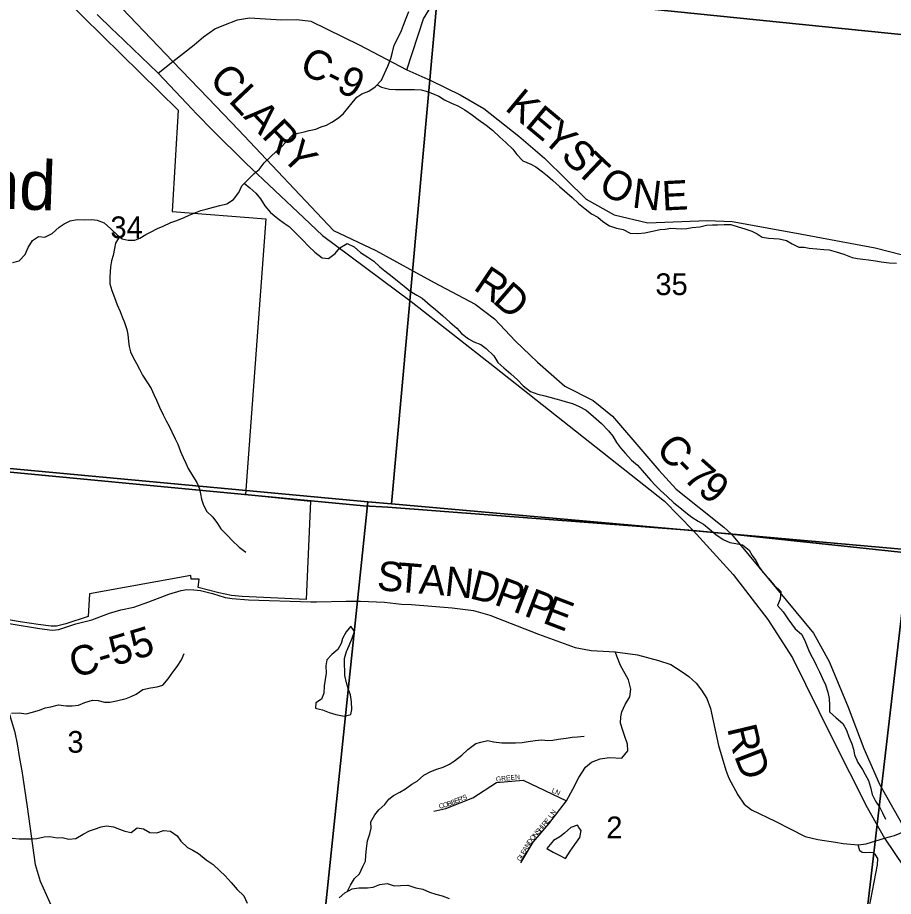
# Model space of a CAD drawing. Extents: x 1715311 to 2083412, y 146837 to 553079.
# Drawn here: x 1938656 to 1947566, y 368764 to 377700 of the extents above; entities that cross this region are included whole.
import ezdxf

# ---------------------------------------------------------------- set-up
doc = ezdxf.new("R2010")
doc.units = 0
for name, color, linetype in [('GM_X_Corporation', 7, 'Continuous'), ('GM_X_County_Road', 7, 'Continuous'), ('GM_X_County_Road_Text', 7, 'Continuous'), ('GM_X_Minor_Lake', 7, 'Continuous'), ('GM_X_Minor_River', 7, 'Continuous'), ('GM_X_Minor_River_Text', 7, 'Continuous'), ('GM_X_Section', 7, 'Continuous'), ('GM_X_Section_Text', 7, 'Continuous'), ('GM_X_State_Route', 7, 'Continuous'), ('GM_X_Township', 7, 'Continuous'), ('GM_X_Township_Road', 7, 'Continuous'), ('GM_X_Township_Subdivision', 7, 'Continuous'), ('GM_X_Township_Subdivision_Text', 7, 'Continuous'), ('GM_X_US_Route', 7, 'Continuous')]:
    doc.layers.add(name, color=color, linetype=linetype)

msp = doc.modelspace()

# ---------------------------------------------------------------- linework, layer by layer
at = {"layer": 'GM_X_Corporation'}
msp.add_lwpolyline([(1938354.1, 378661.1), (1940290.5, 376756.8), (1940229, 375727.4), (1941182.6, 375654.6), (1940975.7, 372849.2), (1941634.8, 372784.4), (1941591.5, 371783.4), (1941159.3, 371803), (1940940.8, 371815.3), (1940832.7, 371825.1), (1940705, 371852.1), (1940493.8, 371906.2), (1940502.1, 371989.2), (1940420.7, 371990.5), (1940418.6, 372028.4), (1939387.9, 371842.2), (1939374.2, 371610.3), (1939147.9, 371535.2), (1939052.2, 371510.6), (1938997.6, 371513.4), (1938866.4, 371529.8), (1938683.3, 371557.1), (1937814.2, 371705.2)], dxfattribs=at)
at = {"layer": 'GM_X_County_Road'}
for points in [[(1939576.1, 377948.7), (1940237.1, 377254.6)], [(1940663.4, 377584.7), (1940756.1, 377623.8), (1940893, 377677.6), (1941015.3, 377697.1), (1941342.9, 377677.6), (1941498.2, 377678.8), (1941641.2, 377662.9), (1942130.1, 377423.2), (1942617, 377167.4), (1942861, 377059), (1943158.1, 376914.6), (1943398.9, 376775.7), (1943754.4, 376494.3), (1944018, 376270.4), (1944236.9, 376053), (1944438.9, 375852.2), (1944724.5, 375693.2), (1945067.8, 375612.6), (1945671.8, 375635.5), (1945925.7, 375625.8), (1946579.9, 375507.4), (1947380.6, 375360.2), (1947938.1, 375217.9)], [(1940085, 377135.8), (1940237.1, 377254.6), (1940452.9, 377423.2), (1940546.3, 377505.2), (1940663.2, 377584.6), (1940663.4, 377584.7)], [(1940237.1, 377254.6), (1940596, 376881.4), (1940904, 376558.5), (1941871.6, 375535.5), (1942299.3, 375330.8), (1942894.5, 375005.2), (1943312.1, 374786.3), (1943507.4, 374637.4), (1943722.1, 374409.8), (1943945.3, 374195.8), (1944224.2, 373953.9), (1944512.5, 373805), (1944707.8, 373646.9), (1945056.2, 373240.3)], [(1945056.2, 373240.3), (1945178.8, 373097.2), (1945356.5, 372906.2), (1945839.4, 372518.9), (1945917.3, 372447.8), (1946753.6, 371441.9), (1946911.7, 371153.5), (1947106.9, 370688.3), (1947265, 370269.6), (1947423.1, 369906.7), (1947691.8, 369430.8)], [(1938454.3, 371552.1), (1938589.8, 371537.3), (1938878.5, 371487.5), (1939009.6, 371469.9), (1939076.2, 371478.8), (1939248.5, 371536.8), (1939410.7, 371577.8), (1939589.9, 371642.7), (1939707.7, 371676.8), (1939837.4, 371705.9), (1939992.7, 371758.8), (1940195.8, 371837.3), (1940320.4, 371874.9), (1940376.7, 371883.4), (1940450.1, 371881.7), (1940518.4, 371873.2), (1940637.7, 371842.7), (1940769.4, 371803.8), (1940838.5, 371793), (1941006.9, 371780), (1941640.5, 371760.2)], [(1941640.5, 371760.2), (1941697.8, 371758.4), (1942000, 371767.1), (1942144.7, 371767.1), (1942388.6, 371756.2), (1942563.5, 371736.8), (1942662.8, 371732.5), (1943076.8, 371699.4), (1943293.4, 371672.3), (1943461.9, 371624.1), (1943955.4, 371431.4), (1944328.5, 371296), (1944491, 371265.9), (1944736.4, 371249.6), (1944963.4, 371220.7), (1945175.2, 371162.6), (1945302, 371121.4), (1945417.3, 371048.9), (1945484.9, 370999.5), (1945559, 370933.5), (1945615, 370862.7), (1945667.7, 370777), (1945704, 370673.4), (1945785.9, 370298.6), (1945860.4, 370047.8), (1945890.1, 369966), (1945981.9, 369797.2), (1946046.4, 369702.8), (1946120.9, 369645.8), (1946364, 369529.1), (1946666.7, 369372.7), (1946798.2, 369342.9), (1946977.2, 369315.1)], [(1946977.2, 369315.1), (1947053.8, 369303.2), (1947208, 369290.5), (1947288.4, 369299.1), (1947475.3, 369355.2), (1947577.8, 369383.6), (1947691.8, 369430.8)]]:
    msp.add_lwpolyline(points, dxfattribs=at)
at = {"layer": 'GM_X_Minor_Lake'}
for points in [[(1942046.3, 371511.3), (1942000.2, 371455.4), (1941962, 371387.4), (1941949.8, 371337.4), (1941915.6, 371275.5), (1941853.5, 371223.6), (1941803.4, 371169.7), (1941791.2, 371107.7), (1941794.9, 371033.6), (1941786.7, 370971.5), (1941776.5, 370905.5), (1941772.3, 370831.4), (1941748.1, 370769.4), (1941690, 370731.6), (1941685.8, 370679.5), (1941729.4, 370668.7)], [(1941729.4, 370668.7), (1941759.7, 370661.3), (1941827.5, 370633), (1941895.4, 370612.8), (1941977.3, 370596.5), (1942047.3, 370614.2), (1942055.4, 370666.3), (1942053.7, 370744.4), (1942044, 370814.5), (1942022.2, 370868.6), (1942002.4, 370936.8), (1941984.7, 371008.9), (1941984.9, 371061), (1941983, 371115), (1941981.3, 371183.1), (1942001.5, 371255.1), (1942029.7, 371317.1), (1942059.9, 371391.1), (1942084.1, 371459.1), (1942046.3, 371511.3)], [(1944365.8, 369466.5), (1944351.4, 369487.2), (1944283.4, 369463.4), (1944221.2, 369407.5), (1944171.1, 369371.6), (1944107.1, 369331.8), (1944040.9, 369251.9)], [(1944040.9, 369251.9), (1944104.7, 369213.7), (1944166.5, 369183.4), (1944230.3, 369151.2), (1944276.5, 369223.1), (1944324.7, 369291), (1944376.9, 369362.9), (1944389.2, 369433), (1944365.8, 369466.5)]]:
    msp.add_lwpolyline(points, dxfattribs=at)
at = {"layer": 'GM_X_Minor_River'}
for points in [[(1942453.7, 377282.6), (1942472, 377346.6), (1942488.2, 377418.6), (1942520.4, 377484.6), (1942560.6, 377568.6), (1942582.8, 377622.5), (1942611, 377694.5), (1942637.2, 377762.5)], [(1938604, 375211.2), (1938672, 375227), (1938732.2, 375290.9), (1938764.4, 375360.9), (1938806.6, 375432.8), (1938868.7, 375472.6), (1938932.6, 375468.4), (1939008.7, 375504.2), (1939078.9, 375570), (1939128.9, 375601.9), (1939191, 375633.7), (1939263, 375647.5), (1939332.9, 375643.3), (1939412.8, 375647), (1939466.7, 375638.8), (1939536.6, 375614.5), (1939604.3, 375552.2), (1939668.1, 375492), (1939721.9, 375451.7), (1939779.8, 375437.5), (1939849.7, 375437.3), (1939901.7, 375457.1), (1939959.8, 375495), (1940009.9, 375516.8), (1940079.9, 375554.6), (1940138, 375580.5), (1940214, 375616.3), (1940278, 375638.1), (1940350.1, 375665.9), (1940402.1, 375689.7), (1940522.2, 375737.4), (1940576.2, 375753.2), (1940650.2, 375771), (1940714.2, 375788.8), (1940786.2, 375806.5), (1940852.3, 375850.4), (1940906.5, 375922.3), (1940936.7, 375990.2), (1941000.8, 376054.1), (1941063, 376116), (1941113.1, 376155.8), (1941165.3, 376223.7), (1941233.4, 376287.6), (1941285.6, 376339.5), (1941335.6, 376377.3), (1941389.8, 376435.2), (1941456, 376509.1), (1941510, 376524.9), (1941572, 376538.7), (1941624, 376550.6), (1941692, 376566.4), (1941744, 376588.2), (1941798, 376606), (1941854.1, 376635.9), (1941920.2, 376679.7), (1941970.3, 376723.6), (1942014.4, 376777.5), (1942058.6, 376833.4), (1942106.7, 376889.3), (1942158.8, 376925.2), (1942228.8, 376951), (1942292.9, 376994.8), (1942357.1, 377062.7), (1942389.3, 377130.6), (1942423.5, 377206.6), (1942453.7, 377282.6)], [(1942313, 377016.1), (1942358.8, 376990.6), (1942440.7, 376972.3), (1942500.6, 376970.1), (1942570.6, 376969.8), (1942632.5, 376967.6), (1942692.5, 376967.4), (1942760.4, 376965.2), (1942814.3, 376951), (1942876.2, 376928.8), (1942942, 376900.5), (1942997.8, 376862.3), (1943069.7, 376830), (1943135.5, 376801.8), (1943205.3, 376761.5), (1943283, 376709.2), (1943340.8, 376662.9), (1943422.6, 376606.6), (1943488.3, 376554.3), (1943562, 376484), (1943623.8, 376429.7), (1943693.5, 376363.4), (1943735.3, 376307.2), (1943797, 376244.9), (1943876.8, 376208.6), (1943928.7, 376182.4), (1943996.4, 376132.1), (1944048.2, 376091.9), (1944102, 376043.6), (1944169.8, 375981.3), (1944221.6, 375939.1), (1944299.3, 375868.8), (1944361, 375810.5), (1944428.8, 375756.2), (1944494.5, 375705.9), (1944558.4, 375669.7), (1944610.2, 375627.5), (1944677.9, 375581.2), (1944747.8, 375558.9), (1944815.7, 375544.7), (1944889.5, 375506.4), (1944967.4, 375506.1), (1945037.4, 375509.9), (1945115.4, 375527.7), (1945193.3, 375543.4), (1945245.3, 375547.2), (1945301.3, 375557.1), (1945355.2, 375554.9), (1945411.2, 375550.7), (1945465.1, 375556.5), (1945519.1, 375564.4), (1945597.1, 375572.1), (1945665.1, 375587.9), (1945725, 375591.7), (1945777, 375593.5), (1945842.9, 375597.3), (1945910.9, 375595.1), (1945986.7, 375570.8), (1946054.6, 375552.6), (1946126.4, 375528.3), (1946178.3, 375500.1), (1946232.1, 375465.9), (1946296, 375457.6), (1946348, 375453.5), (1946403.9, 375449.3), (1946479.8, 375433), (1946535.6, 375398.8), (1946605.4, 375366.5), (1946657.4, 375366.3), (1946709.3, 375356.2), (1946787.2, 375349.9), (1946859.1, 375341.7), (1946911.1, 375337.5), (1946982.9, 375317.2), (1947060.8, 375292.9), (1947146.6, 375260.6), (1947200.5, 375250.4), (1947256.4, 375242.2), (1947312.3, 375238), (1947384.2, 375227.8), (1947442.1, 375215.6), (1947524, 375207.3), (1947597.9, 375203.1)], [(1940961.7, 376015.2), (1941020.5, 375967.9), (1941080.3, 375913.7), (1941126, 375855.5), (1941171.8, 375787.2), (1941229.5, 375719), (1941303.2, 375658.6), (1941367, 375610.4), (1941418.8, 375574.1), (1941484.5, 375511.8), (1941554.2, 375441.5), (1941619.9, 375373.2), (1941679.7, 375313), (1941753.4, 375258.6), (1941819.4, 375250.4), (1941885.5, 375300.2), (1941935.6, 375360.1), (1942007.7, 375404), (1942079.5, 375369.7), (1942145.3, 375311.4), (1942219.1, 375265.1), (1942278.9, 375222.8), (1942340.6, 375164.6), (1942392.4, 375126.3), (1942468.2, 375066), (1942520, 375023.8), (1942587.7, 374967.5), (1942651.5, 374919.2), (1942717.3, 374879), (1942773.1, 374846.7), (1942852.8, 374774.4), (1942906.6, 374730.1), (1942982.3, 374667.8), (1943054.1, 374603.5), (1943125.8, 374541.2), (1943173.5, 374489), (1943243.3, 374432.7), (1943299.1, 374404.5), (1943369, 374374.2), (1943424.8, 374336), (1943502.5, 374261.6), (1943540.2, 374193.4), (1943604, 374137.1), (1943675.7, 374076.8), (1943741.4, 374016.5), (1943801.2, 373956.2), (1943874.9, 373897.9), (1943948.8, 373871.6), (1944018.6, 373853.4), (1944072.5, 373839.2), (1944130.4, 373823), (1944184.3, 373810.8), (1944236.2, 373794.6), (1944300.1, 373776.4), (1944369.9, 373746.1), (1944439.8, 373709.8), (1944513.5, 373645.5), (1944597.2, 373573.1), (1944666.8, 373496.8), (1944710.6, 373442.6), (1944750.3, 373378.4), (1944790.1, 373324.2), (1944837.9, 373270), (1944901.6, 373199.7), (1944961.4, 373149.4), (1945009.1, 373095.2), (1945054.9, 373043), (1945098.7, 372992.8), (1945144.5, 372942.6), (1945196.3, 372892.3), (1945264, 372830), (1945333.7, 372765.7), (1945393.5, 372719.5), (1945453.3, 372669.2), (1945515.1, 372621), (1945580.9, 372578.7), (1945632.7, 372550.5), (1945692.5, 372502.2), (1945760.2, 372443.9), (1945834, 372393.6), (1945901.8, 372363.4), (1945963.7, 372353.1), (1946031.6, 372338.9), (1946097.4, 372284.6), (1946129.2, 372230.5), (1946165, 372178.3), (1946202.7, 372110.1), (1946238.5, 372059.9), (1946296.2, 371995.6), (1946353.9, 371929.3), (1946421.6, 371863), (1946413.4, 371787), (1946385.2, 371723), (1946442.9, 371656.7), (1946492.6, 371586.5), (1946528.4, 371536.3), (1946566.2, 371486.1), (1946630, 371429.9), (1946661.7, 371371.7), (1946683.5, 371321.5), (1946703.3, 371271.4)], [(1939692.3, 375473.8), (1939651.8, 375405.9), (1939643.6, 375351.9), (1939627.4, 375281.8), (1939611.2, 375227.8), (1939603, 375165.8), (1939598.8, 375113.8), (1939594.7, 375059.7), (1939596.4, 374993.6), (1939616.2, 374925.5), (1939641.9, 374853.3), (1939669.6, 374779.1), (1939699.4, 374713), (1939721.2, 374658.8), (1939743, 374600.7), (1939768.7, 374528.5), (1939778.5, 374478.4), (1939786.2, 374406.3), (1939792.1, 374354.2), (1939803.9, 374302.1), (1939833.6, 374244), (1939865.4, 374183.8), (1939895.2, 374123.6), (1939927, 374065.4), (1939976.6, 373985.2), (1940014.4, 373927), (1940044.2, 373866.8), (1940070, 373810.6), (1940099.7, 373738.5), (1940137.4, 373660.2), (1940169.1, 373600.1), (1940196.9, 373545.9), (1940224.7, 373487.8), (1940258.4, 373417.6), (1940286.2, 373363.4), (1940314, 373289.2), (1940339.7, 373227), (1940367.5, 373170.9), (1940393.3, 373114.8), (1940439, 373036.5), (1940478.7, 372972.3), (1940506.5, 372908.1), (1940518.3, 372858), (1940528.1, 372803.9), (1940545.9, 372751.8), (1940579.6, 372681.6), (1940643.4, 372619.3), (1940689.1, 372557.1), (1940722.9, 372502.9), (1940792.6, 372434.6), (1940840.4, 372382.4), (1940912.1, 372316.1), (1940979.9, 372265.8)], [(1946703.3, 371271.4), (1946727.1, 371219.3), (1946756.9, 371165.1), (1946780.7, 371115), (1946812.5, 371048.8), (1946846.2, 370980.6), (1946874, 370916.5), (1946897.7, 370842.3), (1946913.5, 370776.1), (1946917.2, 370706.1), (1946917, 370642), (1946984.7, 370579.7), (1947050.5, 370523.4), (1947088.2, 370455.2), (1947113.9, 370387), (1947141.7, 370314.9), (1947161.5, 370260.7), (1947171.2, 370202.6), (1947203, 370126.5), (1947250.7, 370056.2), (1947278.5, 370004), (1947312.2, 369941.9), (1947332, 369875.7), (1947349.7, 369799.6), (1947383.4, 369733.4), (1947427.2, 369667.2), (1947455, 369615), (1947486.7, 369550.8)], [(1938596.3, 370627.9), (1938672.3, 370629.6), (1938744.2, 370621.4), (1938796.2, 370633.2), (1938880.2, 370659), (1938936.2, 370682.8), (1938994.2, 370692.6), (1939074.2, 370712.4), (1939152.1, 370702.1), (1939212, 370701.9), (1939276, 370709.7), (1939342, 370735.5), (1939420.1, 370759.3), (1939476, 370757.1), (1939541.9, 370738.8), (1939593.8, 370740.7), (1939663.8, 370752.4), (1939761.8, 370776.1), (1939811.8, 370798), (1939861.9, 370821.8), (1939930, 370867.7), (1940008, 370885.4), (1940076, 370895.2), (1940134, 370913), (1940188.1, 370976.9), (1940236.3, 371042.9), (1940278.5, 371100.8), (1940322.7, 371170.7), (1940350.9, 371232.7)], [(1942012.4, 368816.2), (1942043.3, 368880.2), (1942085.5, 368946.1), (1942135.6, 368994), (1942169.9, 369070), (1942196, 369124), (1942200.2, 369180), (1942206.5, 369250.1), (1942216.7, 369328.1), (1942239, 369402.2), (1942253.1, 369458.2), (1942251.4, 369524.3), (1942289.6, 369592.2), (1942329.7, 369646.1), (1942391.8, 369698), (1942432, 369751.9), (1942482.1, 369791.8), (1942544.1, 369825.6), (1942604.2, 369857.5), (1942666.3, 369905.3), (1942720.4, 369935.2), (1942788.5, 369997), (1942860.6, 370034.8), (1942920.6, 370058.6), (1942986.6, 370078.4), (1943048.7, 370108.3), (1943102.7, 370142.1), (1943174.9, 370202), (1943237, 370259.8), (1943319.1, 370317.6), (1943369.1, 370331.5), (1943441.1, 370349.2), (1943499, 370335), (1943580.9, 370324.7), (1943652.9, 370326.5), (1943722.8, 370326.3), (1943790.8, 370328), (1943850.7, 370337.8), (1943920.7, 370349.6), (1943988.7, 370355.4), (1944050.6, 370351.2), (1944102.6, 370353), (1944156.6, 370362.8), (1944238.5, 370372.6), (1944296.5, 370382.4), (1944352.5, 370388.2), (1944420.4, 370394)], [(1938601.9, 369356.4), (1938673.9, 369350.1), (1938799.8, 369349.7), (1938851.7, 369353.5), (1938927.7, 369369.3), (1938983.7, 369375.1), (1939057.6, 369360.9), (1939109.5, 369362.7), (1939177.4, 369346.5), (1939249.4, 369354.2), (1939323.5, 369396), (1939389.5, 369431.8), (1939439.5, 369449.7), (1939505.6, 369471.5), (1939561.6, 369483.3), (1939631.5, 369473), (1939693.3, 369446.8), (1939747.2, 369426.6), (1939811.1, 369414.4), (1939873.2, 369460.2), (1939939.1, 369450), (1940000.9, 369415.7), (1940072.9, 369411.5), (1940140.9, 369433.3), (1940212.8, 369429), (1940280.6, 369378.8), (1940316.4, 369324.6), (1940386.1, 369260.3), (1940439.9, 369234), (1940495.8, 369199.8), (1940573.5, 369137.5), (1940645.3, 369087.2), (1940713, 369022.9), (1940768.8, 368974.6), (1940828.5, 368906.3), (1940890.2, 368836.1), (1940957.9, 368769.8), (1940991.6, 368695.5)], [(1941929, 368750.5), (1941985.1, 368802.3), (1942059.2, 368840.1), (1942127.2, 368851.9), (1942217.1, 368851.6), (1942275, 368857.4), (1942341.1, 368885.2), (1942417.1, 368895), (1942486.9, 368870.7), (1942550.9, 368874.5), (1942626.8, 368878.2), (1942706.6, 368852), (1942778.5, 368837.7), (1942848.4, 368807.4), (1942912.3, 368787.2), (1942974.1, 368769), (1943048, 368742.7)]]:
    msp.add_lwpolyline(points, dxfattribs=at)
at = {"layer": 'GM_X_Section'}
for points in [[(1943359.3, 383369.9), (1948625.6, 382716.3), (1948176, 377474), (1942933.6, 378007.6)], [(1937617.3, 378541.2), (1942933.6, 378007.6), (1942460, 372757.2), (1942217.9, 372775.4), (1937153.6, 373248.9)], [(1942933.6, 378007.6), (1948176, 377474), (1947726.4, 372287.6), (1942460, 372757.2)], [(1936715.6, 373285.2), (1937153.6, 373248.9), (1942217.9, 372775.4), (1941670.2, 367521.1), (1936391.8, 367922.8)], [(1942217.9, 372775.4), (1942460, 372757.2), (1947726.4, 372287.6), (1947118.7, 367081.4), (1941670.2, 367521.1)], [(1952998.8, 371814), (1952754.9, 369183.8), (1952509.1, 366607.6), (1947118.7, 367081.4), (1947726.4, 372287.6)]]:
    msp.add_lwpolyline(points, close=True, dxfattribs=at)
at = {"layer": 'GM_X_State_Route'}
for points in [[(1938680.7, 370167.2), (1938654.2, 370316.1), (1938631, 370432.3), (1938596.2, 370553.1), (1938566, 370648.4), (1938524.3, 370730.6), (1938467.9, 370834.3), (1938411.6, 370945.6), (1938344.5, 371051.6), (1938282.9, 371144.1), (1938195.8, 371243.3), (1938135.8, 371304.2)], [(1941488.5, 364129.5), (1941366.8, 364463.5), (1941288.1, 364838.5), (1941231, 365050.5), (1941197.9, 365172.2), (1941135.2, 365345.4), (1941085.5, 365432.1), (1940876.9, 365812.7), (1940724.3, 366077), (1940542.8, 366396.3), (1940402, 366624.9), (1940326.9, 366731.4), (1940258, 366809.6), (1940129.7, 366931.7), (1939640.7, 367424.1), (1939512.7, 367652.8), (1939415.7, 367810.3), (1939132.3, 368373.6), (1938889.4, 368914.8), (1938840.1, 369084.3), (1938756.5, 369674.7), (1938703, 370041.8), (1938680.7, 370167.2)]]:
    msp.add_lwpolyline(points, dxfattribs=at)
at = {"layer": 'GM_X_Township'}
for points in [[(1953708.9, 379666.7), (1953358.5, 375895.1), (1953173.7, 373906.9), (1953115.7, 373282.7), (1953047.4, 372547.1), (1953005.9, 371824), (1947703.3, 372256.2), (1945917.3, 372447.8), (1945530.2, 372485.7), (1942422.7, 372721.1), (1942174.3, 372734.4), (1937122, 373218.3)], [(1937122, 373218.3), (1942174.3, 372734.4), (1942422.7, 372721.1), (1945530.2, 372485.7), (1945917.3, 372447.8), (1947703.3, 372256.2), (1953005.9, 371824), (1952480, 366566.3), (1952337.8, 364791.1), (1952285.1, 364266.3), (1952228.9, 363880.2)]]:
    msp.add_lwpolyline(points, dxfattribs=at)
at = {"layer": 'GM_X_Township_Road'}
for points in [[(1942617, 377167.4), (1942786.1, 377687.4), (1943074.4, 378159), (1943166.7, 378703.8), (1943402.8, 379194.6), (1943627.9, 379446.2), (1943817.4, 379555.9), (1943810.6, 379916.2)], [(1946662, 362794.4), (1946772.1, 364236.8), (1946985, 365727.1), (1947078.8, 366428.4), (1947210.3, 367799.7), (1947319.1, 368644), (1947402.9, 369087), (1947408, 369148.5), (1947384.1, 369187.9), (1947360.2, 369206.7), (1947326, 369211.8), (1947281.5, 369206.7), (1947249.1, 369210.1), (1947223.4, 369228.9), (1947208, 369290.5)]]:
    msp.add_lwpolyline(points, dxfattribs=at)
at = {"layer": 'GM_X_Township_Subdivision'}
for points in [[(1943777.2, 369106.2), (1943901, 369315.7), (1944060.4, 369501.4), (1944238.9, 369737.1), (1944305.5, 369853.8), (1944367.4, 369972.8), (1944434, 370077.5), (1944495.9, 370129.9), (1944583.9, 370163.2), (1944676.8, 370175.1), (1944803, 370170.7), (1944865.6, 370244.9), (1944862.3, 370310.8), (1944831, 370399.7), (1944814.5, 370452.4), (1944788.2, 370526.6), (1944791.5, 370589.2), (1944804.7, 370641.9), (1944837.6, 370716.1), (1944883.7, 370795.2), (1944895.3, 370872.6), (1944872.2, 370964.9), (1944789.8, 371113.2), (1944736.4, 371249.6)], [(1942890.6, 369632.7), (1943014.3, 369656.7), (1943287.8, 369767.2), (1943527.7, 369923), (1943799.6, 369946.8), (1944238.9, 369737.1)]]:
    msp.add_lwpolyline(points, dxfattribs=at)
at = {"layer": 'GM_X_US_Route'}
for points in [[(1939466.4, 377731.9), (1939621.7, 377579.7), (1939658.2, 377544.7)], [(1939658.2, 377544.7), (1940084, 377136.8)], [(1940084, 377136.8), (1940085, 377135.8), (1940377.9, 376824.5)], [(1940377.9, 376824.5), (1940478.6, 376717.5), (1940640.2, 376556.2)], [(1940640.2, 376556.2), (1940978, 376219), (1941567.3, 375664.5)], [(1941567.3, 375664.5), (1941759.1, 375484), (1941891.9, 375385.4)], [(1941891.9, 375385.4), (1942661.1, 374814.1), (1943508.2, 374149.3), (1945237.8, 372781.6), (1945530.2, 372485.7), (1945937.5, 372036), (1946288.6, 371581.4), (1946539.7, 371190.7), (1946939.5, 370381.2), (1947300.3, 369668.5), (1947344.6, 369589.2)], [(1947344.6, 369589.2), (1947475.3, 369355.2), (1947671.3, 369066.5), (1947941.4, 368724.4), (1950179.8, 365894.3), (1950683.3, 365335.3), (1951182, 364922.3), (1951987.3, 364407.7), (1952285.1, 364266.4), (1953324, 363823.9), (1953596.2, 363706.8)]]:
    msp.add_lwpolyline(points, dxfattribs=at)

# ---------------------------------------------------------------- texts
at = {"layer": 'GM_X_County_Road_Text'}
for s, rotation, p in [('C-9', 333.43878, (1941508.1, 377149.9)), ('CLARY', 313.43671, (1940593.8, 377059.5)), ('K', 320.33948, (1943603.3, 376768.3)), ('E', 320.1648, (1943806.4, 376599.9)), ('Y', 318.25242, (1943976.7, 376457.9)), ('S', 315.60812, (1944171, 376284.6)), ('T', 316.53783, (1944319.5, 376139.4)), ('O', 331.12001, (1944549.5, 375935.9)), ('N', 353.20876, (1944900.1, 375769.9)), ('E', 2.86046, (1945217.3, 375736.8)), ('R', 326.00467, (1943281.1, 374941.2)), ('D', 319.06287, (1943477.8, 374809.3)), ('C', 311.31986, (1945138.1, 373306.8)), ('-', 314.39958, (1945311.6, 373110.2)), ('7', 318.6286, (1945414.5, 373006.4)), ('9', 321.21074, (1945563.4, 372875.7)), ('S', 355.45772, (1942306.2, 371878.7)), ('T', 355.45667, (1942508, 371862.6)), ('A', 355.36856, (1942731.5, 371844.9)), ('N', 353.97479, (1942992.7, 371823.7)), ('D', 345.80472, (1943244.2, 371798)), ('P', 339.80377, (1943492.2, 371735.7)), ('I', 339.19452, (1943681.3, 371666.2)), ('P', 339.15421, (1943796.4, 371622.4)), ('E', 339.15203, (1943985.6, 371550.4)), ('C-55', 16.69875, (1939235.6, 370982.8)), ('R', 283.51562, (1945872.9, 370474)), ('D', 290.93843, (1945942.9, 370194.6))]:
    msp.add_text(s, height=300, rotation=rotation, dxfattribs=at).set_placement(p)
at = {"layer": 'GM_X_Minor_River_Text'}
msp.add_text('Sand', height=499.99, rotation=357.99734, dxfattribs=at).set_placement((1937476.9, 375792.3))
at = {"layer": 'GM_X_Section_Text'}
for s, p in [('34', (1939601, 375456.9)), ('35', (1945145, 374878.3)), ('3', (1939163.2, 370225.3)), ('2', (1944645.6, 369355.8))]:
    msp.add_text(s, height=221, rotation=0.00001, dxfattribs=at).set_placement(p)
at = {"layer": 'GM_X_Township_Subdivision_Text'}
for s, rotation, p in [('GREEN', 6.11605, (1943524.8, 369930.8)), ('LN', 336.04089, (1944084, 369824.4)), ('B', 22.20402, (1943075.7, 369692.3)), ('E', 22.20402, (1943112.4, 369707.2)), ('R', 22.20402, (1943145, 369720.5)), ("'", 22.20402, (1943181.7, 369735.5)), ('S', 22.20402, (1943193.9, 369740.5)), ('C', 11.58266, (1942947.8, 369655.8)), ('O', 15.8312, (1942990.5, 369664.7)), ('B', 20.07975, (1943036.7, 369677.9)), ('LN', 55.49495, (1944090.1, 369552.8)), ('H', 49.40494, (1943978, 369419.9)), ('I', 49.40885, (1944006.6, 369453.3)), ('R', 49.3829, (1944020.9, 369470)), ('E', 49.40654, (1944046.7, 369500.1)), ('N', 49.39396, (1943926.4, 369359.7)), ('S', 49.38981, (1943955.1, 369393.1)), ('N', 59.532, (1943853.2, 369253.1)), ('D', 56.65544, (1943875.2, 369290.4)), ('O', 50.32313, (1943898.5, 369326)), ('E', 59.54691, (1943813, 369184.8)), ('A', 59.53112, (1943830.9, 369215.2)), ('G', 59.53112, (1943772.9, 369116.6)), ('L', 59.54388, (1943795.2, 369154.5))]:
    msp.add_text(s, height=50, rotation=rotation, dxfattribs=at).set_placement(p)

doc.saveas('drawing.dxf')
